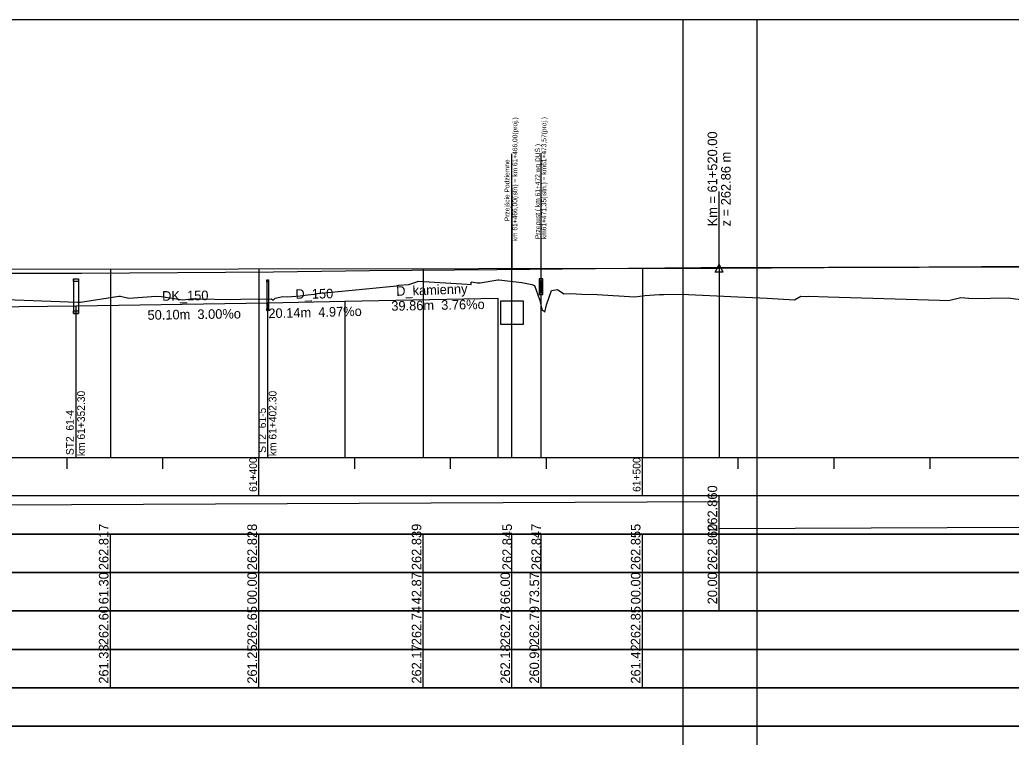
# Model space of a CAD drawing. Extents: x 6445630 to 6518227, y 5499240 to 5511716.
# Drawn here: x 6460568.9 to 6460827.4, y 5508518.4 to 5508705.3 of the extents above; entities that cross this region are included whole.
import ezdxf

# ---------------------------------------------------------------- set-up
doc = ezdxf.new("R2010")
doc.units = 0
for name, color, linetype in [('TOR_PROF-drenaze', 7, 'Continuous'), ('TOR_PROF-drenokolektory', 7, 'Continuous'), ('TOR_PROF-obiekty+opisy', 7, 'Continuous'), ('TOR_PROF-opisy glowne', 7, 'Continuous'), ('TOR_PROF-opisy pomocnicze', 7, 'Continuous'), ('TOR_PROF-rowy otwarte', 7, 'Continuous'), ('TOR_PROF-studnie i osadniki', 7, 'Continuous'), ('TOR_PROF-tabelka-odleglosci T1', 7, 'Continuous'), ('TOR_PROF-tabelka-pochylenia proj T1', 7, 'Continuous'), ('TOR_PROF-tabelka-rodzaj rowu T1', 7, 'Continuous'), ('TOR_PROF-tabelka-rowyT1', 7, 'Continuous'), ('TOR_PROF-tabelka-rzedne istn T1', 7, 'Continuous'), ('TOR_PROF-tabelka-rzedne proj T1', 7, 'Continuous'), ('TOR_PROF-tabelka-teren istniejacy T1', 7, 'Continuous'), ('TOR_PROF-tor istniejacy T2', 7, 'Continuous'), ('TOR_PROF-tor projektowany', 7, 'Continuous'), ('TOR_PROF-uklad odniesienia', 7, 'Continuous'), ('TOR_RAMKI-dodatkowe3', 7, 'Continuous'), ('TOR_RAMKI-MASKA WYCIECIA', 7, 'Continuous')]:
    doc.layers.add(name, color=color, linetype=linetype)

msp = doc.modelspace()

# ---------------------------------------------------------------- linework, layer by layer
at = {"layer": 'TOR_PROF-drenaze'}
for points in [[(6460633.51, 5508631.54), (6460653.65, 5508632.04)], [(6460653.65, 5508632.04), (6460693.52, 5508632.79)], [(6460516.57, 5508630.04), (6460583.51, 5508630.79)], [(6460583.51, 5508630.79), (6460633.51, 5508631.54)]]:
    msp.add_lwpolyline(points, dxfattribs=at)
at = {"layer": 'TOR_PROF-drenokolektory'}
for points in [[(6460653.65, 5508632.04), (6460653.65, 5508596.29), (6460653.65, 5508591.29), (6460653.65, 5508591.29)], [(6460653.65, 5508632.04), (6460653.65, 5508596.29), (6460653.65, 5508591.29), (6460653.65, 5508591.29)], [(6460653.65, 5508632.04), (6460653.65, 5508596.29), (6460653.65, 5508591.29), (6460653.65, 5508591.29)], [(6460653.65, 5508632.04), (6460653.65, 5508596.29), (6460653.65, 5508591.29), (6460653.65, 5508591.29)], [(6460653.65, 5508632.04), (6460653.65, 5508596.29), (6460653.65, 5508591.29), (6460653.65, 5508591.29)], [(6460693.52, 5508632.79), (6460693.52, 5508596.29), (6460693.52, 5508591.29), (6460693.52, 5508591.29)], [(6460693.52, 5508632.79), (6460693.52, 5508596.29), (6460693.52, 5508591.29), (6460693.52, 5508591.29)], [(6460693.52, 5508632.79), (6460693.52, 5508596.29), (6460693.52, 5508591.29), (6460693.52, 5508591.29)], [(6460583.51, 5508630.79), (6460583.51, 5508596.29), (6460583.51, 5508591.29), (6460583.51, 5508591.29)], [(6460583.51, 5508630.79), (6460583.51, 5508596.29), (6460583.51, 5508591.29), (6460583.51, 5508591.29)], [(6460583.51, 5508630.79), (6460583.51, 5508596.29), (6460583.51, 5508591.29), (6460583.51, 5508591.29)], [(6460583.51, 5508630.79), (6460583.51, 5508596.29), (6460583.51, 5508591.29), (6460583.51, 5508591.29)], [(6460583.51, 5508630.79), (6460583.51, 5508596.29), (6460583.51, 5508591.29), (6460583.51, 5508591.29)], [(6460633.51, 5508631.54), (6460633.51, 5508596.29), (6460633.51, 5508591.29), (6460633.51, 5508591.29)], [(6460633.51, 5508631.54), (6460633.51, 5508596.29), (6460633.51, 5508591.29), (6460633.51, 5508591.29)], [(6460633.51, 5508631.54), (6460633.51, 5508596.29), (6460633.51, 5508591.29), (6460633.51, 5508591.29)], [(6460633.51, 5508631.54), (6460633.51, 5508596.29), (6460633.51, 5508591.29), (6460633.51, 5508591.29)], [(6460633.51, 5508631.54), (6460633.51, 5508596.29), (6460633.51, 5508591.29), (6460633.51, 5508591.29)]]:
    msp.add_lwpolyline(points, dxfattribs=at)
at = {"layer": 'TOR_PROF-obiekty+opisy'}
for p, q in [((6460704.78, 5508591.29), (6460704.78, 5508670.53)), ((6460697.21, 5508591.29), (6460697.21, 5508670.34)), ((6460697.21, 5508661.54), (6460697.21, 5508640.52)), ((6460700.21, 5508632.02), (6460694.21, 5508632.02)), ((6460694.21, 5508632.02), (6460694.21, 5508626.02)), ((6460700.21, 5508626.02), (6460700.21, 5508632.02)), ((6460694.21, 5508626.02), (6460700.21, 5508626.02))]:
    msp.add_line(p, q, dxfattribs=at)
for points in [[(6460705.24, 5508637.79), (6460704.32, 5508637.79), (6460704.32, 5508633.71), (6460705.24, 5508633.71)], [(6460705.16, 5508637.25), (6460704.41, 5508637.25), (6460704.41, 5508634.25), (6460705.16, 5508634.25)]]:
    msp.add_lwpolyline(points, close=True, dxfattribs=at)
for points in [[(6460705.24, 5508633.71), (6460705.24, 5508637.79), (6460704.32, 5508637.79), (6460704.32, 5508633.71), (6460705.24, 5508633.71)], [(6460705.16, 5508634.25), (6460704.41, 5508634.25), (6460704.41, 5508637.25), (6460705.16, 5508637.25), (6460705.16, 5508634.25)]]:
    msp.add_lwpolyline(points, dxfattribs=at)
at = {"layer": 'TOR_PROF-opisy pomocnicze'}
msp.add_line((6460751.21, 5508640.59), (6460751.21, 5508660.59), dxfattribs=at)
msp.add_line((6460751.21, 5508640.59), (6460751.21, 5508660.59), dxfattribs=at)
msp.add_lwpolyline([(6460751.21, 5508641.59), (6460752.21, 5508639.59), (6460750.21, 5508639.59)], close=True, dxfattribs=at)
msp.add_lwpolyline([(6460751.21, 5508641.59), (6460752.21, 5508639.59), (6460750.21, 5508639.59)], close=True, dxfattribs=at)
at = {"layer": 'TOR_PROF-rowy otwarte'}
for points in [[(6460653.65, 5508632.04), (6460653.65, 5508596.29), (6460653.65, 5508591.29), (6460653.65, 5508591.29)], [(6460693.52, 5508632.79), (6460693.52, 5508596.29), (6460693.52, 5508591.29), (6460693.52, 5508591.29)], [(6460583.51, 5508630.79), (6460583.51, 5508596.29), (6460583.51, 5508591.29), (6460583.51, 5508591.29)], [(6460633.51, 5508631.54), (6460633.51, 5508596.29), (6460633.51, 5508591.29), (6460633.51, 5508591.29)]]:
    msp.add_lwpolyline(points, dxfattribs=at)
at = {"layer": 'TOR_PROF-studnie i osadniki'}
for p, q in [((6460582.86, 5508637.79), (6460582.86, 5508628.79)), ((6460582.86, 5508637.79), (6460584.16, 5508637.79)), ((6460584.16, 5508637.79), (6460584.16, 5508628.79)), ((6460633.26, 5508637.54), (6460633.26, 5508629.54)), ((6460633.26, 5508637.54), (6460633.76, 5508637.54)), ((6460633.76, 5508637.54), (6460633.76, 5508629.54)), ((6460633.26, 5508629.54), (6460633.76, 5508629.54)), ((6460582.86, 5508628.79), (6460584.16, 5508628.79))]:
    msp.add_line(p, q, dxfattribs=at)
for points in [[(6460582.86, 5508637.79), (6460584.16, 5508637.79), (6460584.16, 5508637.09), (6460582.86, 5508637.09)], [(6460633.26, 5508637.54), (6460633.76, 5508637.54), (6460633.76, 5508637.04), (6460633.26, 5508637.04)], [(6460582.86, 5508629.49), (6460584.16, 5508629.49), (6460584.16, 5508628.79), (6460582.86, 5508628.79)], [(6460633.26, 5508630.04), (6460633.76, 5508630.04), (6460633.76, 5508629.54), (6460633.26, 5508629.54)]]:
    msp.add_lwpolyline(points, close=True, dxfattribs=at)
at = {"layer": 'TOR_PROF-tabelka-odleglosci T1'}
msp.add_lwpolyline([(6452331.21, 5508551.29), (6462731.21, 5508551.29), (6462731.21, 5508561.29), (6452331.21, 5508561.29)], close=True, dxfattribs=at)
for points in [[(6460592.51, 5508551.29), (6460592.51, 5508561.29)], [(6460631.21, 5508551.29), (6460631.21, 5508561.29)], [(6460674.08, 5508551.29), (6460674.08, 5508561.29)], [(6460697.21, 5508551.29), (6460697.21, 5508561.29)], [(6460704.78, 5508551.29), (6460704.78, 5508561.29)], [(6460731.21, 5508551.29), (6460731.21, 5508561.29)], [(6460751.21, 5508551.29), (6460751.21, 5508561.29)]]:
    msp.add_lwpolyline(points, dxfattribs=at)
at = {"layer": 'TOR_PROF-tabelka-pochylenia proj T1'}
msp.add_lwpolyline([(6452331.21, 5508571.29), (6462731.21, 5508571.29), (6462731.21, 5508581.29), (6452331.21, 5508581.29)], close=True, dxfattribs=at)
for points in [[(6460751.21, 5508571.29), (6460751.21, 5508581.29)], [(6459231.21, 5508572.79), (6460751.21, 5508579.79)], [(6460751.21, 5508572.79), (6462357.21, 5508579.79)]]:
    msp.add_lwpolyline(points, dxfattribs=at)
at = {"layer": 'TOR_PROF-tabelka-rodzaj rowu T1'}
msp.add_lwpolyline([(6452331.21, 5508511.29), (6462731.21, 5508511.29), (6462731.21, 5508521.29), (6452331.21, 5508521.29)], close=True, dxfattribs=at)
msp.add_lwpolyline([(6452331.21, 5508511.29), (6462731.21, 5508511.29), (6462731.21, 5508521.29), (6452331.21, 5508521.29)], close=True, dxfattribs=at)
at = {"layer": 'TOR_PROF-tabelka-rowyT1'}
msp.add_lwpolyline([(6452331.21, 5508521.29), (6462731.21, 5508521.29), (6462731.21, 5508531.29), (6452331.21, 5508531.29)], close=True, dxfattribs=at)
msp.add_lwpolyline([(6452331.21, 5508521.29), (6462731.21, 5508521.29), (6462731.21, 5508531.29), (6452331.21, 5508531.29)], close=True, dxfattribs=at)
msp.add_lwpolyline([(6452331.21, 5508521.29), (6462731.21, 5508521.29), (6462731.21, 5508531.29), (6452331.21, 5508531.29)], close=True, dxfattribs=at)
at = {"layer": 'TOR_PROF-tabelka-rzedne istn T1'}
msp.add_lwpolyline([(6452331.21, 5508541.29), (6462731.21, 5508541.29), (6462731.21, 5508551.29), (6452331.21, 5508551.29)], close=True, dxfattribs=at)
for points in [[(6460592.51, 5508541.29), (6460592.51, 5508551.29)], [(6460631.21, 5508541.29), (6460631.21, 5508551.29)], [(6460674.08, 5508541.29), (6460674.08, 5508551.29)], [(6460697.21, 5508541.29), (6460697.21, 5508551.29)], [(6460704.78, 5508541.29), (6460704.78, 5508551.29)], [(6460731.21, 5508541.29), (6460731.21, 5508551.29)], [(6460592.51, 5508531.29), (6460592.51, 5508541.29)], [(6460592.51, 5508531.29), (6460592.51, 5508541.29)], [(6460592.51, 5508531.29), (6460592.51, 5508541.29)], [(6460592.51, 5508531.29), (6460592.51, 5508541.29)], [(6460631.21, 5508531.29), (6460631.21, 5508541.29)], [(6460631.21, 5508531.29), (6460631.21, 5508541.29)], [(6460631.21, 5508531.29), (6460631.21, 5508541.29)], [(6460631.21, 5508531.29), (6460631.21, 5508541.29)], [(6460674.08, 5508531.29), (6460674.08, 5508541.29)], [(6460674.08, 5508531.29), (6460674.08, 5508541.29)], [(6460674.08, 5508531.29), (6460674.08, 5508541.29)], [(6460674.08, 5508531.29), (6460674.08, 5508541.29)], [(6460697.21, 5508531.29), (6460697.21, 5508541.29)], [(6460704.78, 5508531.29), (6460704.78, 5508541.29)], [(6460731.21, 5508531.29), (6460731.21, 5508541.29)], [(6460731.21, 5508531.29), (6460731.21, 5508541.29)], [(6460731.21, 5508531.29), (6460731.21, 5508541.29)], [(6460731.21, 5508531.29), (6460731.21, 5508541.29)]]:
    msp.add_lwpolyline(points, dxfattribs=at)
at = {"layer": 'TOR_PROF-tabelka-rzedne proj T1'}
msp.add_lwpolyline([(6452331.21, 5508561.29), (6462731.21, 5508561.29), (6462731.21, 5508571.29), (6452331.21, 5508571.29)], close=True, dxfattribs=at)
for points in [[(6460592.51, 5508561.29), (6460592.51, 5508571.29)], [(6460631.21, 5508561.29), (6460631.21, 5508571.29)], [(6460674.08, 5508561.29), (6460674.08, 5508571.29)], [(6460697.21, 5508561.29), (6460697.21, 5508571.29)], [(6460704.78, 5508561.29), (6460704.78, 5508571.29)], [(6460731.21, 5508561.29), (6460731.21, 5508571.29)], [(6460751.21, 5508561.29), (6460751.21, 5508571.29)]]:
    msp.add_lwpolyline(points, dxfattribs=at)
at = {"layer": 'TOR_PROF-tabelka-teren istniejacy T1'}
msp.add_lwpolyline([(6452331.21, 5508531.29), (6462731.21, 5508531.29), (6462731.21, 5508541.29), (6452331.21, 5508541.29)], close=True, dxfattribs=at)
msp.add_lwpolyline([(6452331.21, 5508531.29), (6462731.21, 5508531.29), (6462731.21, 5508541.29), (6452331.21, 5508541.29)], close=True, dxfattribs=at)
msp.add_lwpolyline([(6452331.21, 5508531.29), (6462731.21, 5508531.29), (6462731.21, 5508541.29), (6452331.21, 5508541.29)], close=True, dxfattribs=at)
msp.add_lwpolyline([(6452331.21, 5508531.29), (6462731.21, 5508531.29), (6462731.21, 5508541.29), (6452331.21, 5508541.29)], close=True, dxfattribs=at)
at = {"layer": 'TOR_PROF-tor istniejacy T2'}
msp.add_lwpolyline([(6460836.6, 5508640.89), (6460803.37, 5508640.79), (6460779.69, 5508640.74), (6460746.46, 5508640.69), (6460727.59, 5508640.49), (6460693.29, 5508640.14), (6460660.06, 5508639.89), (6460635.04, 5508639.59), (6460584.97, 5508639.24), (6460581.81, 5508639.24), (6460578.66, 5508639.23), (6460575.5, 5508639.23), (6460572.35, 5508639.23), (6460569.19, 5508639.23), (6460566.04, 5508639.23)], dxfattribs=at)
at = {"layer": 'TOR_PROF-tor projektowany'}
for p, q in [((6460751.21, 5508640.59), (6462357.21, 5508650.69)), ((6460751.21, 5508640.59), (6462357.21, 5508650.69)), ((6459231.21, 5508638.54), (6460751.21, 5508640.59)), ((6459231.21, 5508638.54), (6460751.21, 5508640.59))]:
    msp.add_line(p, q, dxfattribs=at)
for points in [[(6460592.51, 5508640.38), (6460592.51, 5508596.29), (6460592.51, 5508591.29), (6460592.51, 5508591.29)], [(6460592.51, 5508640.38), (6460592.51, 5508596.29), (6460592.51, 5508591.29), (6460592.51, 5508591.29)], [(6460631.21, 5508640.43), (6460631.21, 5508596.29), (6460631.21, 5508591.29), (6460631.21, 5508591.29)], [(6460631.21, 5508640.43), (6460631.21, 5508596.29), (6460631.21, 5508591.29), (6460631.21, 5508591.29)], [(6460674.08, 5508640.49), (6460674.08, 5508596.29), (6460674.08, 5508591.29), (6460674.08, 5508591.29)], [(6460674.08, 5508640.49), (6460674.08, 5508596.29), (6460674.08, 5508591.29), (6460674.08, 5508591.29)], [(6460731.21, 5508640.56), (6460731.21, 5508596.29), (6460731.21, 5508591.29), (6460731.21, 5508591.29)], [(6460731.21, 5508640.56), (6460731.21, 5508596.29), (6460731.21, 5508591.29), (6460731.21, 5508591.29)], [(6460751.21, 5508640.59), (6460751.21, 5508596.29), (6460751.21, 5508591.29), (6460751.21, 5508591.29)], [(6460751.21, 5508640.59), (6460751.21, 5508596.29), (6460751.21, 5508591.29), (6460751.21, 5508591.29)], [(6460751.21, 5508640.59), (6460751.21, 5508596.29), (6460751.21, 5508591.29), (6460751.21, 5508591.29)], [(6460751.21, 5508640.59), (6460751.21, 5508596.29), (6460751.21, 5508591.29), (6460751.21, 5508591.29)]]:
    msp.add_lwpolyline(points, dxfattribs=at)
at = {"layer": 'TOR_PROF-uklad odniesienia'}
for p, q in [((6452331.21, 5508591.29), (6462731.21, 5508591.29)), ((6452331.21, 5508591.29), (6462731.21, 5508591.29)), ((6460581.21, 5508588.29), (6460581.21, 5508591.29)), ((6460581.21, 5508588.29), (6460581.21, 5508591.29)), ((6460606.21, 5508588.29), (6460606.21, 5508591.29)), ((6460606.21, 5508588.29), (6460606.21, 5508591.29)), ((6460631.21, 5508581.29), (6460631.21, 5508591.29)), ((6460631.21, 5508581.29), (6460631.21, 5508591.29)), ((6460656.21, 5508588.29), (6460656.21, 5508591.29)), ((6460656.21, 5508588.29), (6460656.21, 5508591.29)), ((6460681.21, 5508588.29), (6460681.21, 5508591.29)), ((6460681.21, 5508588.29), (6460681.21, 5508591.29)), ((6460706.21, 5508588.29), (6460706.21, 5508591.29)), ((6460706.21, 5508588.29), (6460706.21, 5508591.29)), ((6460731.21, 5508581.29), (6460731.21, 5508591.29)), ((6460731.21, 5508581.29), (6460731.21, 5508591.29)), ((6460756.21, 5508588.29), (6460756.21, 5508591.29)), ((6460756.21, 5508588.29), (6460756.21, 5508591.29)), ((6460781.21, 5508588.29), (6460781.21, 5508591.29)), ((6460781.21, 5508588.29), (6460781.21, 5508591.29)), ((6460806.21, 5508588.29), (6460806.21, 5508591.29)), ((6460806.21, 5508588.29), (6460806.21, 5508591.29))]:
    msp.add_line(p, q, dxfattribs=at)
at = {"layer": 'TOR_RAMKI-dodatkowe3'}
for p, q in [((6460670.33, 5508636.34), (6460672.41, 5508637.08)), ((6460672.41, 5508637.08), (6460672.76, 5508637.2)), ((6460672.76, 5508637.2), (6460685.52, 5508636.4)), ((6460686.59, 5508636.32), (6460686.59, 5508636.93)), ((6460686.59, 5508637), (6460688.21, 5508636.77)), ((6460688.92, 5508636.79), (6460693.55, 5508637.55)), ((6460693.55, 5508637.55), (6460693.74, 5508637.56)), ((6460693.74, 5508637.56), (6460699.77, 5508636.88)), ((6460699.77, 5508636.88), (6460702.38, 5508636.34)), ((6460646.48, 5508634.02), (6460660.89, 5508635.42)), ((6460660.89, 5508635.42), (6460667.11, 5508635.96)), ((6460667.11, 5508635.96), (6460667.62, 5508636.18)), ((6460667.62, 5508636.18), (6460670.33, 5508636.34)), ((6460685.52, 5508636.4), (6460686.59, 5508636.32)), ((6460688.21, 5508636.77), (6460688.92, 5508636.79)), ((6460702.38, 5508636.34), (6460703.05, 5508636.08)), ((6460703.05, 5508636.08), (6460704.4, 5508632.4)), ((6460706.18, 5508631.06), (6460707.51, 5508634.74)), ((6460707.51, 5508634.74), (6460709.05, 5508635.04)), ((6460709.05, 5508635.04), (6460710.71, 5508633.93)), ((6460553.16, 5508632.86), (6460583.92, 5508631.73)), ((6460583.92, 5508631.73), (6460584.32, 5508631.72)), ((6460584.32, 5508631.72), (6460584.46, 5508631.74)), ((6460584.46, 5508631.74), (6460584.71, 5508631.73)), ((6460584.71, 5508631.73), (6460594.7, 5508633.31)), ((6460594.7, 5508633.31), (6460595.15, 5508633.28)), ((6460595.15, 5508633.28), (6460597.32, 5508632.75)), ((6460597.32, 5508632.75), (6460604.47, 5508633.32)), ((6460604.47, 5508633.32), (6460605.76, 5508633.24)), ((6460605.76, 5508633.24), (6460611.43, 5508632.35)), ((6460611.43, 5508632.35), (6460613.54, 5508632.58)), ((6460613.54, 5508632.58), (6460615.48, 5508632.61)), ((6460615.48, 5508632.61), (6460623.88, 5508632.42)), ((6460623.88, 5508632.42), (6460629.11, 5508632.62)), ((6460629.11, 5508632.62), (6460633.66, 5508632.48)), ((6460633.66, 5508632.48), (6460634.52, 5508632.58)), ((6460634.52, 5508632.58), (6460634.95, 5508632.29)), ((6460634.95, 5508632.29), (6460635.5, 5508632.74)), ((6460635.5, 5508632.74), (6460637.45, 5508633.25)), ((6460637.45, 5508633.25), (6460638.56, 5508633.09)), ((6460638.56, 5508633.09), (6460642.01, 5508633.42)), ((6460642.01, 5508633.42), (6460643.87, 5508633.63)), ((6460643.87, 5508633.63), (6460645.7, 5508633.84)), ((6460645.7, 5508633.84), (6460646.48, 5508634.02)), ((6460704.4, 5508632.4), (6460705.06, 5508629.64)), ((6460710.71, 5508633.93), (6460712.51, 5508633.97)), ((6460712.51, 5508633.97), (6460715.46, 5508633.84)), ((6460715.46, 5508633.84), (6460719.45, 5508633.7)), ((6460719.45, 5508633.7), (6460729.26, 5508633.1)), ((6460729.26, 5508633.1), (6460731.89, 5508633.51)), ((6460731.89, 5508633.51), (6460735.65, 5508633.71)), ((6460735.65, 5508633.71), (6460736.83, 5508633.71)), ((6460736.83, 5508633.71), (6460741.42, 5508633.84)), ((6460741.42, 5508633.84), (6460756.08, 5508633.09)), ((6460756.08, 5508633.09), (6460763.75, 5508632.79)), ((6460763.75, 5508632.79), (6460770.9, 5508632.37)), ((6460770.9, 5508632.37), (6460772.49, 5508633.27)), ((6460772.49, 5508633.27), (6460773.93, 5508633.24)), ((6460773.93, 5508633.24), (6460774.54, 5508633.28)), ((6460774.54, 5508633.28), (6460779.67, 5508633.13)), ((6460779.67, 5508633.13), (6460805.8, 5508632.38)), ((6460805.8, 5508632.38), (6460808.7, 5508632.23)), ((6460808.7, 5508632.23), (6460811.03, 5508632.21)), ((6460811.03, 5508632.21), (6460814.23, 5508632.96)), ((6460814.23, 5508632.96), (6460817.36, 5508632.71)), ((6460817.36, 5508632.71), (6460826.54, 5508632.87)), ((6460826.54, 5508632.87), (6460829.76, 5508632.42)), ((6460705.06, 5508629.64), (6460705.43, 5508629.48)), ((6460705.43, 5508629.48), (6460705.74, 5508629.17)), ((6460705.74, 5508629.17), (6460706.18, 5508631.06))]:
    msp.add_line(p, q, dxfattribs=at)
at = {"layer": 'TOR_RAMKI-MASKA WYCIECIA'}
for points in [[(6459211.14, 5508418.29), (6460761.14, 5508418.29), (6460761.14, 5508705.29), (6459211.14, 5508705.29)], [(6460741.75, 5508418.29), (6462761.75, 5508418.29), (6462761.75, 5508705.29), (6460741.75, 5508705.29)]]:
    msp.add_lwpolyline(points, close=True, dxfattribs=at)

# ---------------------------------------------------------------- texts
at = {"layer": 'TOR_PROF-drenaze'}
for s, rotation, p in [('DK_150 ', 0.8099, (6460606.01, 5508632.1)), ('D_150 ', 0.8099, (6460640.77, 5508632.61)), ('D_kamienny', 1.9441, (6460667.07, 5508633.37)), ('39.86m  3.76%o  ', 1.0778, (6460665.77, 5508629.5)), ('50.10m  3.00%o  ', 0.8593, (6460602.21, 5508627.14)), ('20.14m  4.97%o  ', 1.4221, (6460633.73, 5508627.56))]:
    msp.add_text(s, height=2.5, rotation=rotation, dxfattribs=at).set_placement(p)
at = {"layer": 'TOR_PROF-obiekty+opisy'}
for s, p in [('km 61+466,00(istn) = km 61+466,00(proj.)', (6460698.6, 5508647.61)), (' km61+471,35(istn.) = km61+473,57(proj.) ', (6460706.16, 5508647.68)), (' Przepust ( km 61+472 wg DUŚ )', (6460704.54, 5508647.68)), (' Przejście Podziemne  ', (6460696.54, 5508652.35))]:
    msp.add_text(s, height=1.25, rotation=90, dxfattribs=at).set_placement(p)
at = {"layer": 'TOR_PROF-opisy glowne'}
for s, p in [('km 61+352.30', (6460585.87, 5508591.63)), ('km 61+402.30', (6460635.8, 5508591.63)), ('ST2_61-4', (6460582.94, 5508591.89)), ('ST2_61-5', (6460633.08, 5508592.49))]:
    msp.add_text(s, height=2, rotation=90, dxfattribs=at).set_placement(p)
at = {"layer": 'TOR_PROF-opisy pomocnicze'}
for s, p in [('Km = 61+520.00', (6460750.71, 5508651.49)), ('Km = 61+520.00', (6460750.71, 5508651.49)), ('z = 262.86 m', (6460754.21, 5508651.49)), ('z = 262.86 m', (6460754.21, 5508651.49))]:
    msp.add_text(s, height=2.5, rotation=90, dxfattribs=at).set_placement(p)
at = {"layer": 'TOR_PROF-tabelka-odleglosci T1'}
for s, p in [('61.30', (6460592.01, 5508553.03)), ('00.00', (6460630.71, 5508553.03)), ('42.87', (6460673.58, 5508553.03)), ('66.00', (6460696.71, 5508553.03)), ('73.57', (6460704.28, 5508553.03)), ('00.00', (6460730.71, 5508553.03)), ('20.00', (6460750.71, 5508553.03))]:
    msp.add_text(s, height=2.5, rotation=90, dxfattribs=at).set_placement(p)
at = {"layer": 'TOR_PROF-tabelka-pochylenia proj T1'}
msp.add_text('262.860', height=2.5, rotation=90, dxfattribs=at).set_placement((6460750.71, 5508571.93))
at = {"layer": 'TOR_PROF-tabelka-rzedne istn T1'}
for s, p in [('262.60', (6460592.01, 5508542.36)), ('262.65', (6460630.71, 5508542.35)), ('262.74', (6460673.58, 5508542.36)), ('262.78', (6460696.71, 5508542.35)), ('262.79', (6460704.28, 5508542.36)), ('262.85', (6460730.71, 5508542.35)), ('261.33', (6460592.01, 5508532.35)), ('261.25', (6460630.71, 5508532.35)), ('262.17', (6460673.58, 5508532.36)), ('262.18', (6460696.71, 5508532.35)), ('260.90', (6460704.28, 5508532.36)), ('261.42', (6460730.71, 5508532.36))]:
    msp.add_text(s, height=2.5, rotation=90, dxfattribs=at).set_placement(p)
at = {"layer": 'TOR_PROF-tabelka-rzedne proj T1'}
for s, p in [('262.817', (6460592.01, 5508561.93)), ('262.828', (6460630.71, 5508561.92)), ('262.839', (6460673.58, 5508561.93)), ('262.845', (6460697.21, 5508561.92)), ('262.847', (6460704.78, 5508561.93)), ('262.855', (6460730.71, 5508561.92)), ('262.860', (6460750.71, 5508561.93))]:
    msp.add_text(s, height=2.5, rotation=90, dxfattribs=at).set_placement(p)
at = {"layer": 'TOR_PROF-uklad odniesienia'}
for s, p in [('61+400', (6460630.71, 5508582.31)), ('61+400', (6460630.71, 5508582.31)), ('61+500', (6460730.71, 5508582.31)), ('61+500', (6460730.71, 5508582.31))]:
    msp.add_text(s, height=2, rotation=90, dxfattribs=at).set_placement(p)

doc.saveas('drawing.dxf')
